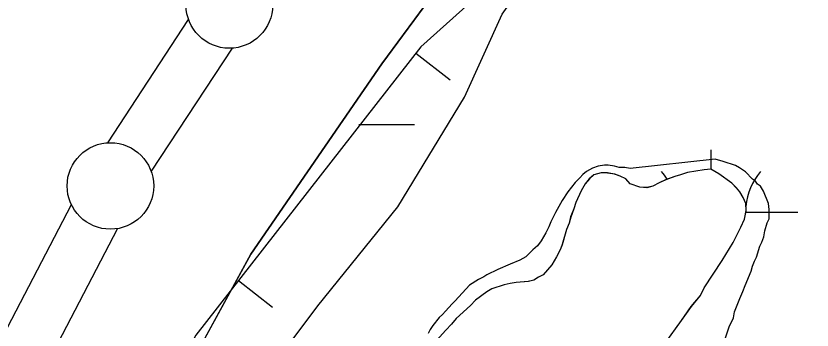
# Model space of a CAD drawing. Extents: x 3297735 to 3335592, y 670436 to 695807.
# Drawn here: x 3312869.5 to 3313329.2, y 687006.2 to 687187.7 of the extents above; entities that cross this region are included whole.
import ezdxf

# ---------------------------------------------------------------- set-up
doc = ezdxf.new("R2010")
doc.units = 0
for name, color, linetype in [('V-BORW-LINE', 7, 'Continuous'), ('V-LEVE-TOET', 7, 'Continuous'), ('V-SITE-VEGE', 7, 'Continuous'), ('V-SURV-LINE', 7, 'Continuous'), ('V-TOPO-SHOR', 7, 'Continuous'), ('V-WETL-SWMP', 7, 'Continuous')]:
    doc.layers.add(name, color=color, linetype=linetype)

msp = doc.modelspace()

# ---------------------------------------------------------------- linework, layer by layer
at = {"layer": 'V-BORW-LINE'}
for p, q in [((3313100.46, 687166.09), (3313120.17, 687150.7)), ((3312997.94, 687034.77), (3313017.65, 687019.38))]:
    msp.add_line(p, q, dxfattribs=at)
msp.add_lwpolyline([(3313610.65, 687695.91), (3313421.57, 687469.25), (3313260.78, 687311.13), (3313103.3, 687169.72), (3312973.37, 687003.3), (3312900.14, 686859.51), (3312828.57, 686714.05)], dxfattribs=at)
msp.add_lwpolyline([(3313610.65, 687695.91), (3313421.57, 687469.25), (3313260.78, 687311.13), (3313103.3, 687169.72), (3312973.37, 687003.3), (3312900.14, 686859.51), (3312828.57, 686714.05)], dxfattribs=at)
at = {"layer": 'V-LEVE-TOET'}
msp.add_lwpolyline([(3314068.15, 688580.34), (3314052.68, 688543.75), (3314040.18, 688525.52), (3314003.42, 688450.07), (3313976.63, 688403.29), (3313914.27, 688305.48), (3313822.41, 688153.95), (3313732.39, 688009.37), (3313676.49, 687938.54), (3313596.64, 687838.34), (3313510.53, 687726), (3313407.48, 687586.83), (3313285.96, 687435.68), (3313166.06, 687275.79), (3313080.78, 687159.95), (3313005.17, 687050.09), (3312927.4, 686907.98), (3312843.21, 686742.38)], dxfattribs=at)
at = {"layer": 'V-SITE-VEGE'}
for points in [[(3312857.19, 686677.59), (3312910.16, 686778.48), (3312940.03, 686853.39), (3312966.15, 686909.09), (3313003.67, 686966.4), (3313043.77, 687020.16), (3313090.05, 687077.36), (3313128.52, 687140.78), (3313150.16, 687188.66), (3313186.73, 687239.84), (3313224.12, 687287.52), (3313282.04, 687364.7), (3313304.2, 687385.43), (3313338.88, 687426.13), (3313371.85, 687470.36), (3313405.69, 687513.7), (3313443.05, 687558.75), (3313483.05, 687604.64), (3313520.55, 687660.19), (3313566.93, 687726.13)], [(3313281.33, 687008.05), (3313283.75, 687013.29), (3313284.38, 687016.8), (3313287.41, 687024.38), (3313289.22, 687028.45), (3313290.44, 687031.96), (3313294.06, 687040.11), (3313294.68, 687043.03), (3313295.89, 687045.95), (3313297.09, 687048.28), (3313298.94, 687054.7), (3313300.14, 687057.03), (3313301.35, 687059.95), (3313301.98, 687063.45), (3313303.21, 687068.12), (3313304.41, 687070.45), (3313304.48, 687075.73), (3313303.94, 687079.25), (3313301.1, 687086.32), (3313299.38, 687089.27), (3313297.64, 687090.47), (3313296.49, 687092.24), (3313294.75, 687093.43), (3313290.7, 687097.59), (3313287.22, 687099.98), (3313284.89, 687101.18), (3313277.89, 687103.62), (3313273.21, 687104.85), (3313224.17, 687099.5), (3313220.98, 687100.12), (3313217.78, 687100.16), (3313215.17, 687100.78), (3313211.4, 687101.41), (3313209.36, 687101.43), (3313205.57, 687100.9), (3313202.35, 687099.78), (3313198.84, 687097.79), (3313196.78, 687096.07), (3313195.01, 687094.05), (3313192.36, 687091.47), (3313188.21, 687086), (3313184.95, 687081.09), (3313182.87, 687077.63), (3313181.08, 687074.16), (3313178.39, 687068.67), (3313177.19, 687065.78), (3313175.4, 687062.31), (3313172.72, 687057.69), (3313170.64, 687054.81), (3313168, 687052.51), (3313163.87, 687048.5), (3313160.35, 687046.51), (3313154.8, 687044.25), (3313147.78, 687041.14), (3313141.33, 687038.03), (3313139.58, 687036.88), (3313136.65, 687035.47), (3313131.37, 687032.05), (3313123.11, 687023.14), (3313121.34, 687021.41), (3313117.5, 687017.1), (3313115.73, 687015.08), (3313113.96, 687013.36), (3313110.12, 687008.76), (3313108.64, 687006.45), (3313107.44, 687004.14)], [(3313278.89, 687000.46), (3313281.33, 687008.05)]]:
    msp.add_lwpolyline(points, dxfattribs=at)
at = {"layer": 'V-SURV-LINE'}
for points in [[(3312922.49, 687114.36), (3312969.22, 687185.5)], [(3312994.31, 687169.05), (3312947.58, 687097.91)], [(3312773.62, 686833.08), (3312901.52, 687078.64)], [(3312928.13, 687064.78), (3312800.23, 686819.23)]]:
    msp.add_lwpolyline(points, dxfattribs=at)
for centre in [(3312992.74, 687193.98), (3312924.06, 687089.43)]:
    msp.add_circle(centre, 25, dxfattribs=at)
at = {"layer": 'V-TOPO-SHOR'}
for points in [[(3313270.67, 687099.05), (3313266.87, 687098.81), (3313257.22, 687097.18), (3313253.11, 687095.78), (3313249.89, 687094.94), (3313244.61, 687092.97), (3313240.79, 687091.27), (3313237.27, 687089.27), (3313233.75, 687088.44), (3313229.67, 687088.79), (3313224.15, 687090.61), (3313221.56, 687093.56), (3313218.37, 687095.06), (3313215.18, 687096.27), (3313211.1, 687096.91), (3313207.3, 687096.95), (3313203.2, 687095.84), (3313200.54, 687093.54), (3313198.17, 687090.65), (3313195.79, 687086.6), (3313192.78, 687079.92), (3313191.56, 687076.14), (3313189.75, 687071.5), (3313188.83, 687068.01), (3313187.32, 687064.23), (3313184.87, 687055.51), (3313183.67, 687052.6), (3313181.57, 687048.55), (3313178.89, 687043.91), (3313173.85, 687038.14), (3313171.2, 687036.71), (3313168.55, 687035), (3313165.33, 687034.16), (3313158.32, 687033.67), (3313154.81, 687033.13), (3313151.3, 687032.3), (3313144.26, 687030.06), (3313141.32, 687028.35), (3313134.84, 687023.47), (3313131.88, 687020.3), (3313123.61, 687012.81), (3313120.94, 687009.64), (3313117.69, 687006.18), (3313112.35, 687000.12)], [(3313244.26, 686998.7), (3313253.77, 687011.71), (3313259.42, 687019.81), (3313264.76, 687026.16), (3313266.86, 687030.51), (3313277.28, 687046.43), (3313283.55, 687056.85), (3313288.04, 687065.55), (3313290.14, 687070.2), (3313291.08, 687075.15), (3313290.84, 687079.23), (3313289.43, 687082.75), (3313287.43, 687085.99), (3313285.41, 687088.35), (3313282.82, 687091.01), (3313275.3, 687096.36), (3313270.67, 687099.05)]]:
    msp.add_lwpolyline(points, dxfattribs=at)
at = {"layer": 'V-WETL-SWMP'}
for p, q in [((3313080.81, 687159.93), (3313166.09, 687275.77)), ((3313005.2, 687050.08), (3313080.81, 687159.93)), ((3313067.53, 687124.96), (3313099.53, 687124.96)), ((3313270.85, 687098.95), (3313270.85, 687110.21)), ((3313266.91, 687098.79), (3313257.25, 687097.17)), ((3313270.7, 687099.04), (3313266.91, 687098.79)), ((3313275.34, 687096.35), (3313270.7, 687099.04)), ((3313203.24, 687095.83), (3313200.58, 687093.52)), ((3313207.34, 687096.94), (3313203.24, 687095.83)), ((3313211.13, 687096.89), (3313207.34, 687096.94)), ((3313215.21, 687096.25), (3313211.13, 687096.89)), ((3313218.41, 687095.05), (3313215.21, 687096.25)), ((3313221.6, 687093.54), (3313218.41, 687095.05)), ((3313249.93, 687094.93), (3313244.65, 687092.95)), ((3313253.15, 687095.76), (3313249.93, 687094.93)), ((3313257.25, 687097.17), (3313253.15, 687095.76)), ((3313282.86, 687091), (3313275.34, 687096.35)), ((3313198.21, 687090.64), (3313195.82, 687086.58)), ((3313200.58, 687093.52), (3313198.21, 687090.64)), ((3313224.18, 687090.59), (3313221.6, 687093.54)), ((3313229.71, 687088.77), (3313224.18, 687090.59)), ((3313237.3, 687089.25), (3313233.79, 687088.42)), ((3313240.83, 687091.25), (3313237.3, 687089.25)), ((3313244.65, 687092.95), (3313240.83, 687091.25)), ((3313285.45, 687088.34), (3313282.86, 687091)), ((3313195.82, 687086.58), (3313192.82, 687079.91)), ((3313233.79, 687088.42), (3313229.71, 687088.77)), ((3313287.46, 687085.98), (3313285.45, 687088.34)), ((3313289.46, 687082.74), (3313287.46, 687085.98)), ((3313290.88, 687079.22), (3313289.46, 687082.74)), ((3313191.6, 687076.13), (3313189.79, 687071.48)), ((3313192.82, 687079.91), (3313191.6, 687076.13)), ((3313291.11, 687075.13), (3313290.88, 687079.22)), ((3313189.79, 687071.48), (3313188.87, 687067.99)), ((3313290.17, 687070.18), (3313291.11, 687075.13)), ((3313290.94, 687074.21), (3313320.85, 687074.21)), ((3313188.87, 687067.99), (3313187.36, 687064.22)), ((3313288.07, 687065.54), (3313290.17, 687070.18)), ((3313187.36, 687064.22), (3313184.91, 687055.49)), ((3313283.58, 687056.84), (3313288.07, 687065.54)), ((3313183.7, 687052.59), (3313181.61, 687048.53)), ((3313184.91, 687055.49), (3313183.7, 687052.59)), ((3313277.32, 687046.41), (3313283.58, 687056.84)), ((3312927.43, 686907.96), (3313005.2, 687050.08)), ((3313181.61, 687048.53), (3313178.92, 687043.9)), ((3313178.92, 687043.9), (3313173.88, 687038.12)), ((3313266.89, 687030.49), (3313277.32, 687046.41)), ((3313165.37, 687034.15), (3313158.36, 687033.65)), ((3313168.59, 687034.98), (3313165.37, 687034.15)), ((3313171.24, 687036.7), (3313168.59, 687034.98)), ((3313173.88, 687038.12), (3313171.24, 687036.7)), ((3313144.3, 687030.04), (3313141.36, 687028.33)), ((3313151.34, 687032.29), (3313144.3, 687030.04)), ((3313154.85, 687033.12), (3313151.34, 687032.29)), ((3313158.36, 687033.65), (3313154.85, 687033.12)), ((3313264.79, 687026.14), (3313266.89, 687030.49)), ((3313141.36, 687028.33), (3313134.88, 687023.45)), ((3313259.46, 687019.79), (3313264.79, 687026.14)), ((3313131.92, 687020.28), (3313123.65, 687012.8)), ((3313134.88, 687023.45), (3313131.92, 687020.28)), ((3313253.81, 687011.69), (3313259.46, 687019.79)), ((3313123.65, 687012.8), (3313120.98, 687009.62)), ((3313244.3, 686998.68), (3313253.81, 687011.69)), ((3313120.98, 687009.62), (3313117.72, 687006.16))]:
    msp.add_line(p, q, dxfattribs=at)
for centre, start, end in [((3313215.61, 687074.69), 31.8519, 40.7718), ((3313326.09, 687074.69), 139.2282, 175.2062)]:
    msp.add_arc(centre, 35.25, start, end, dxfattribs=at)

doc.saveas('drawing.dxf')
